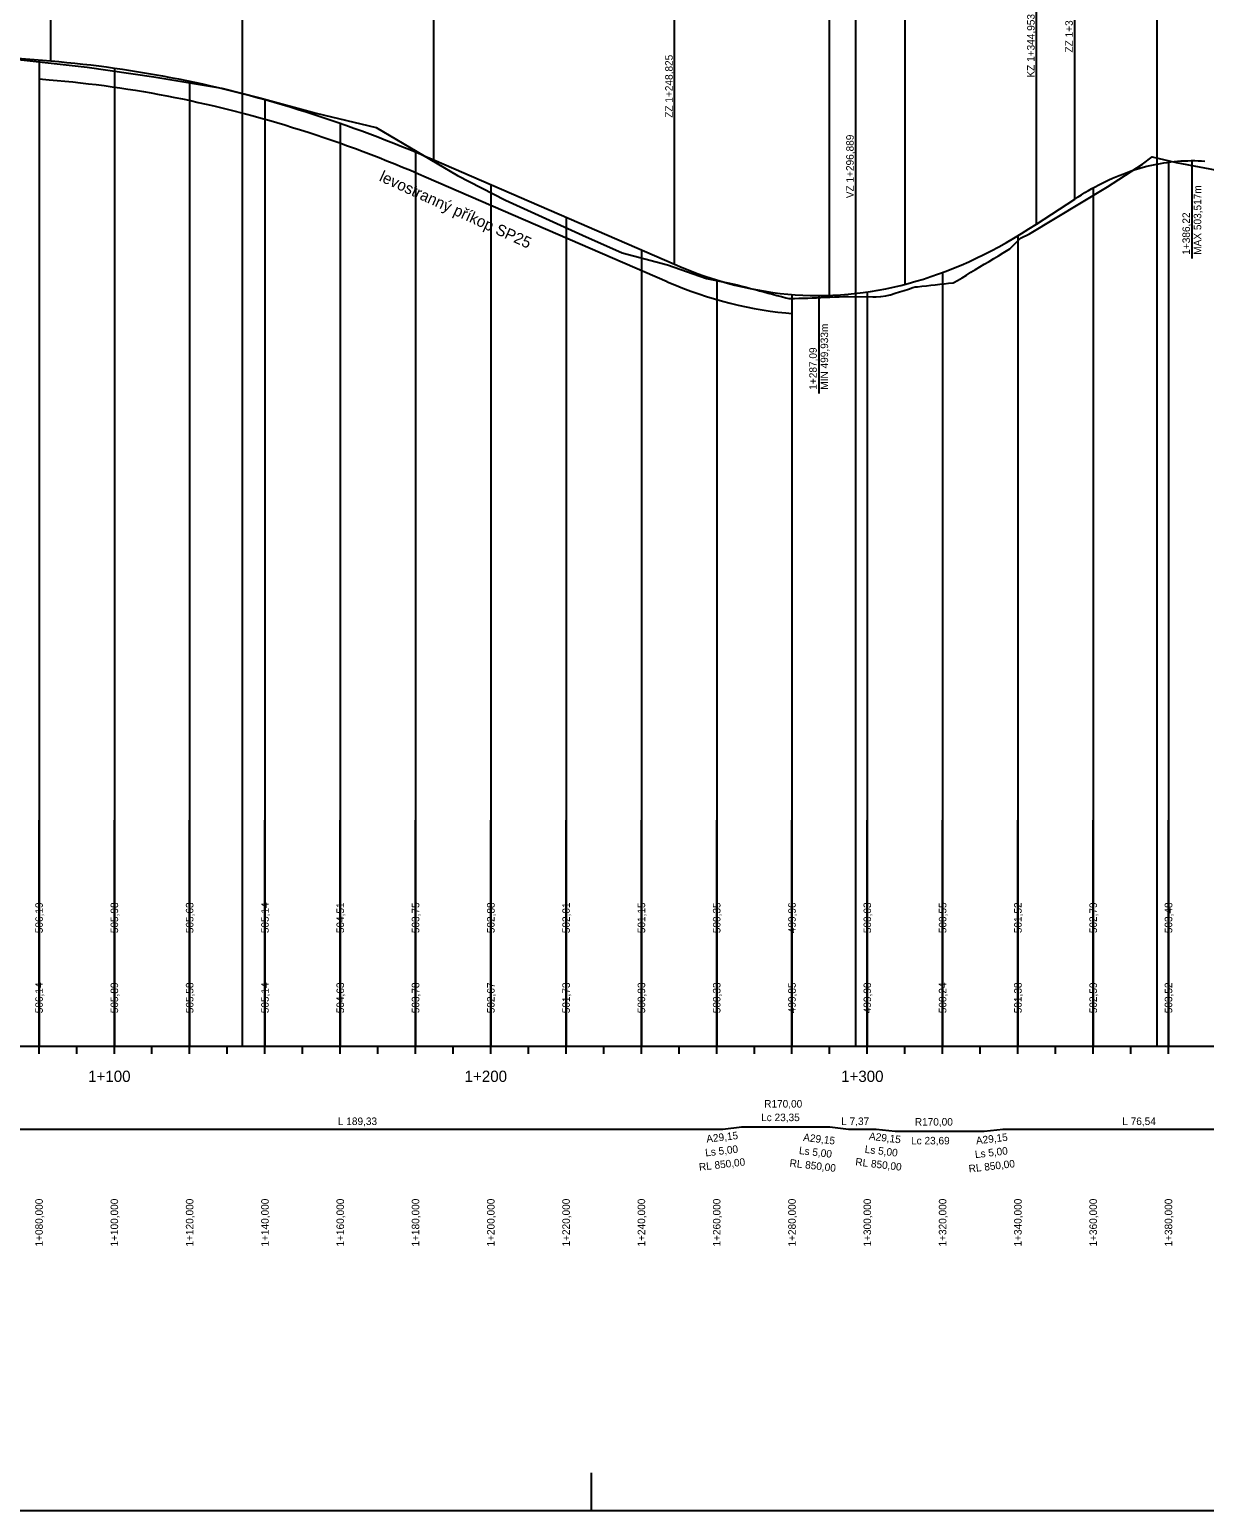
# Model space of a CAD drawing. Extents: x -632716 to -629545, y -1094726 to -1088285.
# Drawn here: x -631374.5 to -631062.4, y -1090378.9 to -1089985.7 of the extents above; entities that cross this region are included whole.
import ezdxf

# ---------------------------------------------------------------- set-up
doc = ezdxf.new("R2010")
doc.units = 0
for name, color, linetype in [('20', 7, 'Continuous'), ('Default', 7, 'Continuous'), ('formát', 7, 'Continuous'), ('NIVELETA_VYSKY', 7, 'Continuous'), ('PŘÍKOP', 7, 'Continuous'), ('REZ_POPIS', 7, 'Continuous'), ('REZ_TABULKA', 7, 'Continuous'), ('REZ_TENKA', 7, 'Continuous'), ('REZ_TLUSTA', 7, 'Continuous'), ('SKLONY_NIVELETA', 7, 'Continuous'), ('SKLONY_POPIS', 7, 'Continuous'), ('TECNY_NIVELETA', 7, 'Continuous'), ('TEREN_VYSKY', 7, 'Continuous'), ('VOZOVKA', 7, 'Continuous')]:
    doc.layers.add(name, color=color, linetype=linetype)

msp = doc.modelspace()

# ---------------------------------------------------------------- linework, layer by layer
at = {"layer": '20'}
for points in [[(-631371.95, -1089993.73), (-631371.95, -1090205.62), (-631371.95, -1090255.62), (-631371.95, -1090195.62)], [(-631351.95, -1089995.87), (-631351.95, -1090205.62), (-631351.95, -1090255.62), (-631351.95, -1090195.62)], [(-631331.95, -1089999.37), (-631331.95, -1090205.62), (-631331.95, -1090255.62), (-631331.95, -1090195.62)], [(-631311.95, -1090004.25), (-631311.95, -1090205.62), (-631311.95, -1090255.62), (-631311.95, -1090195.62)], [(-631291.95, -1090010.52), (-631291.95, -1090205.62), (-631291.95, -1090255.62), (-631291.95, -1090195.62)], [(-631271.95, -1090018.17), (-631271.95, -1090205.62), (-631271.95, -1090255.62), (-631271.95, -1090195.62)], [(-631071.95, -1090020.86), (-631071.95, -1090205.62), (-631071.95, -1090255.62), (-631071.95, -1090195.62)], [(-631251.95, -1090026.81), (-631251.95, -1090205.62), (-631251.95, -1090255.62), (-631251.95, -1090195.62)], [(-631091.95, -1090027.7), (-631091.95, -1090205.62), (-631091.95, -1090255.62), (-631091.95, -1090195.62)], [(-631231.95, -1090035.49), (-631231.95, -1090205.62), (-631231.95, -1090255.62), (-631231.95, -1090195.62)], [(-631111.95, -1090040.43), (-631111.95, -1090205.62), (-631111.95, -1090255.62), (-631111.95, -1090195.62)], [(-631211.95, -1090044.16), (-631211.95, -1090205.62), (-631211.95, -1090255.62), (-631211.95, -1090195.62)], [(-631131.95, -1090050.15), (-631131.95, -1090205.62), (-631131.95, -1090255.62), (-631131.95, -1090195.62)], [(-631191.95, -1090052.13), (-631191.95, -1090205.62), (-631191.95, -1090255.62), (-631191.95, -1090195.62)], [(-631171.95, -1090056.01), (-631171.95, -1090205.62), (-631171.95, -1090255.62), (-631171.95, -1090195.62)], [(-631151.95, -1090055.35), (-631151.95, -1090205.62), (-631151.95, -1090255.62), (-631151.95, -1090195.62)]]:
    msp.add_lwpolyline(points, dxfattribs=at)
at = {"layer": 'Default'}
for p, q in [((-631436.46, -1089988.43), (-631368.83, -1089993.99)), ((-631267.12, -1090020.23), (-631203.13, -1090047.99)), ((-631107, -1090037.31), (-631096.86, -1090030.67))]:
    msp.add_line(p, q, dxfattribs=at)
for points in [[(-631368.83, -1089993.99), (-631366.71, -1089994.17), (-631364.59, -1089994.37), (-631362.47, -1089994.58), (-631360.35, -1089994.81), (-631358.23, -1089995.05), (-631356.11, -1089995.31), (-631353.99, -1089995.59), (-631351.87, -1089995.88), (-631349.76, -1089996.18), (-631347.64, -1089996.5), (-631345.52, -1089996.84), (-631343.4, -1089997.19), (-631341.28, -1089997.56), (-631339.16, -1089997.95), (-631337.04, -1089998.35), (-631334.92, -1089998.76), (-631332.8, -1089999.19), (-631330.68, -1089999.64), (-631328.57, -1090000.1), (-631326.45, -1090000.57), (-631324.33, -1090001.07), (-631322.21, -1090001.57), (-631320.09, -1090002.1), (-631315.85, -1090003.19), (-631313.73, -1090003.76), (-631311.61, -1090004.35), (-631309.49, -1090004.95), (-631307.38, -1090005.56), (-631305.26, -1090006.2), (-631303.14, -1090006.84), (-631301.02, -1090007.51), (-631298.9, -1090008.19), (-631296.78, -1090008.88), (-631294.66, -1090009.59), (-631292.54, -1090010.31), (-631290.42, -1090011.06), (-631288.31, -1090011.81), (-631286.19, -1090012.58), (-631284.07, -1090013.37), (-631281.95, -1090014.17), (-631279.83, -1090014.99), (-631277.71, -1090015.83), (-631275.59, -1090016.68), (-631273.47, -1090017.54), (-631271.35, -1090018.42), (-631269.23, -1090019.32), (-631267.12, -1090020.23)], [(-631096.86, -1090030.67), (-631095.95, -1090030.08), (-631095.04, -1090029.51), (-631094.13, -1090028.95), (-631093.22, -1090028.42), (-631092.31, -1090027.9), (-631091.4, -1090027.4), (-631090.49, -1090026.91), (-631089.58, -1090026.45), (-631088.67, -1090026), (-631087.76, -1090025.57), (-631086.85, -1090025.15), (-631085.94, -1090024.75), (-631085.03, -1090024.38), (-631084.11, -1090024.01), (-631083.2, -1090023.67), (-631082.29, -1090023.34), (-631081.38, -1090023.03), (-631080.47, -1090022.74), (-631079.56, -1090022.47), (-631078.65, -1090022.21), (-631077.74, -1090021.97), (-631076.83, -1090021.75), (-631075.92, -1090021.55), (-631074.1, -1090021.19), (-631073.19, -1090021.04), (-631072.27, -1090020.91), (-631071.36, -1090020.79), (-631070.45, -1090020.69), (-631069.54, -1090020.61), (-631068.63, -1090020.54), (-631067.72, -1090020.5), (-631066.81, -1090020.47), (-631065.9, -1090020.46), (-631064.99, -1090020.46), (-631064.08, -1090020.48), (-631063.17, -1090020.52), (-631062.26, -1090020.58)], [(-631203.13, -1090047.99), (-631201.13, -1090048.84), (-631199.12, -1090049.64), (-631197.12, -1090050.39), (-631195.12, -1090051.1), (-631193.12, -1090051.77), (-631191.11, -1090052.39), (-631189.11, -1090052.96), (-631187.11, -1090053.49), (-631185.1, -1090053.97), (-631183.1, -1090054.41), (-631181.1, -1090054.8), (-631179.1, -1090055.14), (-631177.09, -1090055.45), (-631175.09, -1090055.7), (-631173.09, -1090055.91), (-631171.09, -1090056.07), (-631169.08, -1090056.19), (-631167.08, -1090056.27), (-631165.08, -1090056.29), (-631163.08, -1090056.28), (-631161.07, -1090056.21), (-631159.07, -1090056.1), (-631157.07, -1090055.95), (-631153.06, -1090055.5), (-631151.06, -1090055.21), (-631149.06, -1090054.88), (-631147.05, -1090054.5), (-631145.05, -1090054.07), (-631143.05, -1090053.6), (-631141.05, -1090053.08), (-631139.04, -1090052.51), (-631137.04, -1090051.91), (-631135.04, -1090051.25), (-631133.03, -1090050.55), (-631131.03, -1090049.81), (-631129.03, -1090049.02), (-631127.03, -1090048.18), (-631125.02, -1090047.3), (-631123.02, -1090046.37), (-631121.02, -1090045.4), (-631119.02, -1090044.38), (-631117.01, -1090043.32), (-631115.01, -1090042.21), (-631113.01, -1090041.05), (-631111.01, -1090039.85), (-631109, -1090038.61), (-631107, -1090037.31)]]:
    msp.add_lwpolyline(points, dxfattribs=at)
at = {"layer": 'formát'}
msp.add_line((-631225.24, -1090378.9), (-631225.24, -1090368.9), dxfattribs=at)
msp.add_lwpolyline([(-632546.83, -1090378.9), (-629545.24, -1090378.9), (-629545.24, -1089784.9), (-632546.83, -1089784.9)], close=True, dxfattribs=at)
at = {"layer": 'PŘÍKOP'}
for p, q in [((-631371.95, -1089998.75), (-631369.24, -1089998.97)), ((-631269.11, -1090024.82), (-631205.12, -1090052.58))]:
    msp.add_line(p, q, dxfattribs=at)
for points in [[(-631369.25, -1089998.97), (-631367.15, -1089999.15), (-631365.07, -1089999.34), (-631362.99, -1089999.55), (-631360.9, -1089999.78), (-631358.82, -1090000.02), (-631356.74, -1090000.27), (-631354.65, -1090000.54), (-631352.57, -1090000.83), (-631350.49, -1090001.13), (-631348.4, -1090001.45), (-631346.32, -1090001.78), (-631344.24, -1090002.12), (-631342.15, -1090002.49), (-631340.07, -1090002.86), (-631337.98, -1090003.26), (-631335.9, -1090003.66), (-631333.82, -1090004.09), (-631331.73, -1090004.53), (-631329.65, -1090004.98), (-631327.56, -1090005.45), (-631325.48, -1090005.93), (-631323.39, -1090006.43), (-631321.31, -1090006.95), (-631317.13, -1090008.03), (-631315.05, -1090008.58), (-631312.96, -1090009.16), (-631310.88, -1090009.75), (-631308.79, -1090010.36), (-631306.7, -1090010.98), (-631304.62, -1090011.62), (-631302.53, -1090012.27), (-631300.44, -1090012.94), (-631298.35, -1090013.63), (-631296.27, -1090014.33), (-631294.18, -1090015.04), (-631292.09, -1090015.77), (-631290, -1090016.52), (-631287.91, -1090017.28), (-631285.82, -1090018.05), (-631283.73, -1090018.84), (-631281.65, -1090019.65), (-631279.56, -1090020.47), (-631277.47, -1090021.31), (-631275.38, -1090022.16), (-631273.29, -1090023.03), (-631271.2, -1090023.92), (-631269.09, -1090024.82)], [(-631205.07, -1090052.6), (-631203.03, -1090053.46), (-631200.93, -1090054.3), (-631198.84, -1090055.09), (-631196.74, -1090055.83), (-631194.64, -1090056.53), (-631192.54, -1090057.18), (-631190.44, -1090057.78), (-631188.33, -1090058.34), (-631186.22, -1090058.84), (-631184.11, -1090059.3), (-631182, -1090059.72), (-631179.89, -1090060.08), (-631177.78, -1090060.4), (-631175.67, -1090060.67), (-631173.55, -1090060.89), (-631171.95, -1090061.02)]]:
    msp.add_lwpolyline(points, dxfattribs=at)
at = {"layer": 'REZ_TABULKA'}
msp.add_lwpolyline([(-631379.61, -1090277.62), (-631190.28, -1090277.62), (-631190.28, -1090277.62), (-631185.28, -1090277.03), (-631185.28, -1090277.03), (-631161.93, -1090277.03), (-631161.93, -1090277.03), (-631156.93, -1090277.62), (-631156.93, -1090277.62), (-631149.56, -1090277.62), (-631149.56, -1090277.62), (-631144.56, -1090278.21), (-631144.56, -1090278.21), (-631120.87, -1090278.21), (-631120.87, -1090278.21), (-631115.87, -1090277.62), (-631115.87, -1090277.62), (-631039.32, -1090277.62)], dxfattribs=at)
at = {"layer": 'REZ_TENKA'}
for p, q in [((-631371.95, -1090257.62), (-631371.95, -1090255.62)), ((-631361.95, -1090257.62), (-631361.95, -1090255.62)), ((-631341.95, -1090257.62), (-631341.95, -1090255.62)), ((-631331.95, -1090257.62), (-631331.95, -1090255.62)), ((-631321.95, -1090257.62), (-631321.95, -1090255.62)), ((-631311.95, -1090257.62), (-631311.95, -1090255.62)), ((-631301.95, -1090257.62), (-631301.95, -1090255.62)), ((-631291.95, -1090257.62), (-631291.95, -1090255.62)), ((-631281.95, -1090257.62), (-631281.95, -1090255.62)), ((-631271.95, -1090257.62), (-631271.95, -1090255.62)), ((-631261.95, -1090257.62), (-631261.95, -1090255.62)), ((-631241.95, -1090257.62), (-631241.95, -1090255.62)), ((-631231.95, -1090257.62), (-631231.95, -1090255.62)), ((-631221.95, -1090257.62), (-631221.95, -1090255.62)), ((-631211.95, -1090257.62), (-631211.95, -1090255.62)), ((-631201.95, -1090257.62), (-631201.95, -1090255.62)), ((-631191.95, -1090257.62), (-631191.95, -1090255.62)), ((-631181.95, -1090257.62), (-631181.95, -1090255.62)), ((-631171.95, -1090257.62), (-631171.95, -1090255.62)), ((-631161.95, -1090257.62), (-631161.95, -1090255.62)), ((-631141.95, -1090257.62), (-631141.95, -1090255.62)), ((-631131.95, -1090257.62), (-631131.95, -1090255.62)), ((-631121.95, -1090257.62), (-631121.95, -1090255.62)), ((-631111.95, -1090257.62), (-631111.95, -1090255.62)), ((-631101.95, -1090257.62), (-631101.95, -1090255.62)), ((-631091.95, -1090257.62), (-631091.95, -1090255.62)), ((-631081.95, -1090257.62), (-631081.95, -1090255.62)), ((-631071.95, -1090257.62), (-631071.95, -1090255.62))]:
    msp.add_line(p, q, dxfattribs=at)
at = {"layer": 'REZ_TLUSTA'}
for p, q in [((-631351.95, -1090257.62), (-631351.95, -1090253.62)), ((-631251.95, -1090257.62), (-631251.95, -1090253.62)), ((-631151.95, -1090257.62), (-631151.95, -1090253.62)), ((-632451.95, -1090255.62), (-629971.95, -1090255.62))]:
    msp.add_line(p, q, dxfattribs=at)
at = {"layer": 'SKLONY_NIVELETA'}
for p, q in [((-631141.95, -1089893.92), (-631141.95, -1090053.31)), ((-631317.97, -1089898.16), (-631317.97, -1090255.62)), ((-631075.01, -1089916.33), (-631075.01, -1090255.62)), ((-631155.06, -1089968.85), (-631155.06, -1090255.62)), ((-631436.46, -1089988.43), (-631368.83, -1089993.99)), ((-631267.12, -1090020.23), (-631203.13, -1090047.99)), ((-631107, -1090037.31), (-631096.86, -1090030.67))]:
    msp.add_line(p, q, dxfattribs=at)
for points in [[(-631368.83, -1089993.99), (-631366.71, -1089994.17), (-631364.59, -1089994.37), (-631362.47, -1089994.58), (-631360.35, -1089994.81), (-631358.23, -1089995.05), (-631356.11, -1089995.31), (-631353.99, -1089995.59), (-631351.87, -1089995.88), (-631349.76, -1089996.18), (-631347.64, -1089996.5), (-631345.52, -1089996.84), (-631343.4, -1089997.19), (-631341.28, -1089997.56), (-631339.16, -1089997.95), (-631337.04, -1089998.35), (-631334.92, -1089998.76), (-631332.8, -1089999.19), (-631330.68, -1089999.64), (-631328.57, -1090000.1), (-631326.45, -1090000.57), (-631324.33, -1090001.07), (-631322.21, -1090001.57), (-631320.09, -1090002.1), (-631315.85, -1090003.19), (-631313.73, -1090003.76), (-631311.61, -1090004.35), (-631309.49, -1090004.95), (-631307.38, -1090005.56), (-631305.26, -1090006.2), (-631303.14, -1090006.84), (-631301.02, -1090007.51), (-631298.9, -1090008.19), (-631296.78, -1090008.88), (-631294.66, -1090009.59), (-631292.54, -1090010.31), (-631290.42, -1090011.06), (-631288.31, -1090011.81), (-631286.19, -1090012.58), (-631284.07, -1090013.37), (-631281.95, -1090014.17), (-631279.83, -1090014.99), (-631277.71, -1090015.83), (-631275.59, -1090016.68), (-631273.47, -1090017.54), (-631271.35, -1090018.42), (-631269.23, -1090019.32), (-631267.12, -1090020.23)], [(-631096.86, -1090030.67), (-631095.95, -1090030.08), (-631095.04, -1090029.51), (-631094.13, -1090028.95), (-631093.22, -1090028.42), (-631092.31, -1090027.9), (-631091.4, -1090027.4), (-631090.49, -1090026.91), (-631089.58, -1090026.45), (-631088.67, -1090026), (-631087.76, -1090025.57), (-631086.85, -1090025.15), (-631085.94, -1090024.75), (-631085.03, -1090024.38), (-631084.11, -1090024.01), (-631083.2, -1090023.67), (-631082.29, -1090023.34), (-631081.38, -1090023.03), (-631080.47, -1090022.74), (-631079.56, -1090022.47), (-631078.65, -1090022.21), (-631077.74, -1090021.97), (-631076.83, -1090021.75), (-631075.92, -1090021.55), (-631074.1, -1090021.19), (-631073.19, -1090021.04), (-631072.27, -1090020.91), (-631071.36, -1090020.79), (-631070.45, -1090020.69), (-631069.54, -1090020.61), (-631068.63, -1090020.54), (-631067.72, -1090020.5), (-631066.81, -1090020.47), (-631065.9, -1090020.46), (-631064.99, -1090020.46), (-631064.08, -1090020.48), (-631063.17, -1090020.52), (-631062.26, -1090020.58)], [(-631203.13, -1090047.99), (-631201.13, -1090048.84), (-631199.12, -1090049.64), (-631197.12, -1090050.39), (-631195.12, -1090051.1), (-631193.12, -1090051.77), (-631191.11, -1090052.39), (-631189.11, -1090052.96), (-631187.11, -1090053.49), (-631185.1, -1090053.97), (-631183.1, -1090054.41), (-631181.1, -1090054.8), (-631179.1, -1090055.14), (-631177.09, -1090055.45), (-631175.09, -1090055.7), (-631173.09, -1090055.91), (-631171.09, -1090056.07), (-631169.08, -1090056.19), (-631167.08, -1090056.27), (-631165.08, -1090056.29), (-631163.08, -1090056.28), (-631161.07, -1090056.21), (-631159.07, -1090056.1), (-631157.07, -1090055.95), (-631153.06, -1090055.5), (-631151.06, -1090055.21), (-631149.06, -1090054.88), (-631147.05, -1090054.5), (-631145.05, -1090054.07), (-631143.05, -1090053.6), (-631141.05, -1090053.08), (-631139.04, -1090052.51), (-631137.04, -1090051.91), (-631135.04, -1090051.25), (-631133.03, -1090050.55), (-631131.03, -1090049.81), (-631129.03, -1090049.02), (-631127.03, -1090048.18), (-631125.02, -1090047.3), (-631123.02, -1090046.37), (-631121.02, -1090045.4), (-631119.02, -1090044.38), (-631117.01, -1090043.32), (-631115.01, -1090042.21), (-631113.01, -1090041.05), (-631111.01, -1090039.85), (-631109, -1090038.61), (-631107, -1090037.31)]]:
    msp.add_lwpolyline(points, dxfattribs=at)
at = {"layer": 'TECNY_NIVELETA'}
for p, q in [((-631368.83, -1089993.99), (-631368.83, -1089892.99)), ((-631161.95, -1090056.24), (-631161.95, -1089899.85)), ((-631267.12, -1090020.23), (-631267.12, -1089919.23)), ((-631096.86, -1090030.67), (-631096.86, -1089929.67)), ((-631107, -1090037.31), (-631107, -1089936.31)), ((-631203.13, -1090047.99), (-631203.13, -1089946.99)), ((-631065.74, -1090020.45), (-631065.74, -1090046.45)), ((-631164.86, -1090056.29), (-631164.86, -1090082.29))]:
    msp.add_line(p, q, dxfattribs=at)
at = {"layer": 'VOZOVKA'}
msp.add_lwpolyline([(-631377.47, -1089993.58), (-631359.21, -1089995.63), (-631341.45, -1089998.24), (-631323.38, -1090001.18), (-631313.27, -1090003.82), (-631298.35, -1090007.83), (-631282.37, -1090011.66), (-631260.84, -1090024.39), (-631248.06, -1090030.97), (-631227.6, -1090040.26), (-631217.07, -1090044.98), (-631205.05, -1090048.16), (-631194.64, -1090051.8), (-631190.28, -1090052.66), (-631189.03, -1090052.91), (-631187.78, -1090053.16), (-631187.34, -1090053.24), (-631186.53, -1090053.46), (-631185.28, -1090053.79), (-631184.11, -1090054.09), (-631182.94, -1090054.39), (-631181.78, -1090054.69), (-631181.14, -1090054.85), (-631180.61, -1090055), (-631179.44, -1090055.32), (-631178.27, -1090055.64), (-631177.11, -1090055.96), (-631175.94, -1090056.27), (-631174.77, -1090056.58), (-631173.6, -1090056.89), (-631172.82, -1090057.1), (-631172.43, -1090057.09), (-631171.27, -1090057.05), (-631170.1, -1090057.01), (-631168.93, -1090056.98), (-631167.76, -1090056.94), (-631166.6, -1090056.89), (-631165.43, -1090056.85), (-631164.26, -1090056.81), (-631163.09, -1090056.76), (-631161.93, -1090056.71), (-631160.68, -1090056.66), (-631159.43, -1090056.61), (-631158.18, -1090056.56), (-631157.98, -1090056.55), (-631156.93, -1090056.56), (-631150.51, -1090056.64), (-631149.56, -1090056.6), (-631148.41, -1090056.55), (-631148.31, -1090056.53), (-631147.06, -1090056.32), (-631145.83, -1090056.11), (-631145.81, -1090056.1), (-631144.56, -1090055.69), (-631143.37, -1090055.3), (-631142.19, -1090054.92), (-631141, -1090054.55), (-631139.82, -1090054.18), (-631139.26, -1090054.01), (-631138.63, -1090053.94), (-631137.45, -1090053.81), (-631136.26, -1090053.68), (-631135.08, -1090053.54), (-631133.89, -1090053.41), (-631132.71, -1090053.28), (-631131.53, -1090053.14), (-631130.34, -1090053.01), (-631129.16, -1090052.88), (-631128.92, -1090052.85), (-631127.97, -1090052.27), (-631126.79, -1090051.55), (-631125.6, -1090050.84), (-631124.42, -1090050.12), (-631123.23, -1090049.4), (-631122.05, -1090048.68), (-631120.87, -1090047.97), (-631119.62, -1090047.21), (-631118.37, -1090046.46), (-631117.12, -1090045.71), (-631115.87, -1090044.96), (-631114.05, -1090043.86), (-631111.22, -1090041.06), (-631108.87, -1090039.86), (-631088.17, -1090027.41), (-631078.84, -1090021.4), (-631076.24, -1090019.43), (-631069.92, -1090020.94), (-631039.32, -1090026.67)], dxfattribs=at)

# ---------------------------------------------------------------- texts
at = {"layer": 'NIVELETA_VYSKY'}
for s, p in [('506,19', (-631370.95, -1090225.62)), ('505,98', (-631350.95, -1090225.62)), ('505,63', (-631330.95, -1090225.62)), ('505,14', (-631310.95, -1090225.62)), ('504,51', (-631290.95, -1090225.62)), ('503,75', (-631270.95, -1090225.62)), ('502,88', (-631250.95, -1090225.62)), ('502,01', (-631230.95, -1090225.62)), ('501,15', (-631210.95, -1090225.62)), ('500,35', (-631190.95, -1090225.62)), ('499,96', (-631170.95, -1090225.62)), ('500,03', (-631150.95, -1090225.62)), ('500,55', (-631130.95, -1090225.62)), ('501,52', (-631110.95, -1090225.62)), ('502,79', (-631090.95, -1090225.62)), ('503,48', (-631070.95, -1090225.62))]:
    msp.add_text(s, height=2, rotation=90, dxfattribs=at).set_placement(p)
at = {"layer": 'REZ_POPIS'}
for s, p in [('1+100', (-631358.91, -1090265.12)), ('1+200', (-631258.91, -1090265.12)), ('1+300', (-631158.91, -1090265.12))]:
    msp.add_text(s, height=3, dxfattribs=at).set_placement(p)
at = {"layer": 'REZ_TABULKA'}
for s, p in [('R170,00', (-631179.34, -1090271.93)), ('L 189,33', (-631292.57, -1090276.56)), ('Lc 23,35', (-631180.15, -1090275.53)), ('L 7,37', (-631158.88, -1090276.56)), ('R170,00', (-631139.33, -1090276.71)), ('L 76,54', (-631084.22, -1090276.56)), ('Lc 23,69', (-631140.33, -1090281.71))]:
    msp.add_text(s, height=2, dxfattribs=at).set_placement(p)
for s, rotation, p in [('A29,15', 6.7098, (-631194.6, -1090281.26)), ('A29,15', 353.2902, (-631169.05, -1090280.76)), ('A29,15', 353.2902, (-631151.58, -1090280.45)), ('A29,15', 6.7098, (-631122.97, -1090281.71)), ('Ls 5,00', 6.7098, (-631194.89, -1090284.91)), ('Ls 5,00', 353.2902, (-631170.18, -1090284.25)), ('Ls 5,00', 353.2902, (-631152.71, -1090283.94)), ('Ls 5,00', 6.7098, (-631123.25, -1090285.37)), ('RL 850,00', 6.7098, (-631196.55, -1090288.73)), ('RL 850,00', 353.2902, (-631172.68, -1090287.58)), ('RL 850,00', 353.2902, (-631155.21, -1090287.27)), ('RL 850,00', 6.7098, (-631124.91, -1090289.19)), ('1+080,000', 90, (-631370.95, -1090308.83)), ('1+100,000', 90, (-631350.95, -1090308.83)), ('1+120,000', 90, (-631330.95, -1090308.83)), ('1+140,000', 90, (-631310.95, -1090308.83)), ('1+160,000', 90, (-631290.95, -1090308.83)), ('1+180,000', 90, (-631270.95, -1090308.83)), ('1+200,000', 90, (-631250.95, -1090308.83)), ('1+220,000', 90, (-631230.95, -1090308.83)), ('1+240,000', 90, (-631210.95, -1090308.83)), ('1+260,000', 90, (-631190.95, -1090308.83)), ('1+280,000', 90, (-631170.95, -1090308.83)), ('1+300,000', 90, (-631150.95, -1090308.83)), ('1+320,000', 90, (-631130.95, -1090308.83)), ('1+340,000', 90, (-631110.95, -1090308.83)), ('1+360,000', 90, (-631090.95, -1090308.83)), ('1+380,000', 90, (-631070.95, -1090308.83))]:
    msp.add_text(s, height=2, rotation=rotation, dxfattribs=at).set_placement(p)
at = {"layer": 'SKLONY_POPIS'}
for s, height, rotation, p in [('ZZ 1+355,089', 2, 90, (-631097.36, -1089991.75)), ('KZ 1+344,953', 2, 90, (-631107.5, -1089998.4)), ('ZZ 1+248,825', 2, 90, (-631203.63, -1090009.07)), ('VZ 1+296,889', 2, 90, (-631155.56, -1090030.43)), ('levostranný příkop SP25', 3, 335.4469, (-631281.81, -1090025.72)), ('MAX 503,517m', 2, 90, (-631063.24, -1090045.45)), ('1+386,22', 2, 90, (-631066.24, -1090045.45)), ('MIN 499,933m', 2, 90, (-631162.36, -1090081.29)), ('1+287,09', 2, 90, (-631165.36, -1090081.29))]:
    msp.add_text(s, height=height, rotation=rotation, dxfattribs=at).set_placement(p)
at = {"layer": 'TEREN_VYSKY'}
for s, p in [('506,14', (-631370.95, -1090246.88)), ('505,89', (-631350.95, -1090246.88)), ('505,58', (-631330.95, -1090246.88)), ('505,14', (-631310.95, -1090246.88)), ('504,63', (-631290.95, -1090246.88)), ('503,78', (-631270.95, -1090246.88)), ('502,67', (-631250.95, -1090246.88)), ('501,73', (-631230.95, -1090246.88)), ('500,93', (-631210.95, -1090246.88)), ('500,33', (-631190.95, -1090246.88)), ('499,85', (-631170.95, -1090246.88)), ('499,90', (-631150.95, -1090246.88)), ('500,24', (-631130.95, -1090246.88)), ('501,38', (-631110.95, -1090246.88)), ('502,59', (-631090.95, -1090246.88)), ('503,52', (-631070.95, -1090246.88))]:
    msp.add_text(s, height=2, rotation=90, dxfattribs=at).set_placement(p)

doc.saveas('drawing.dxf')
